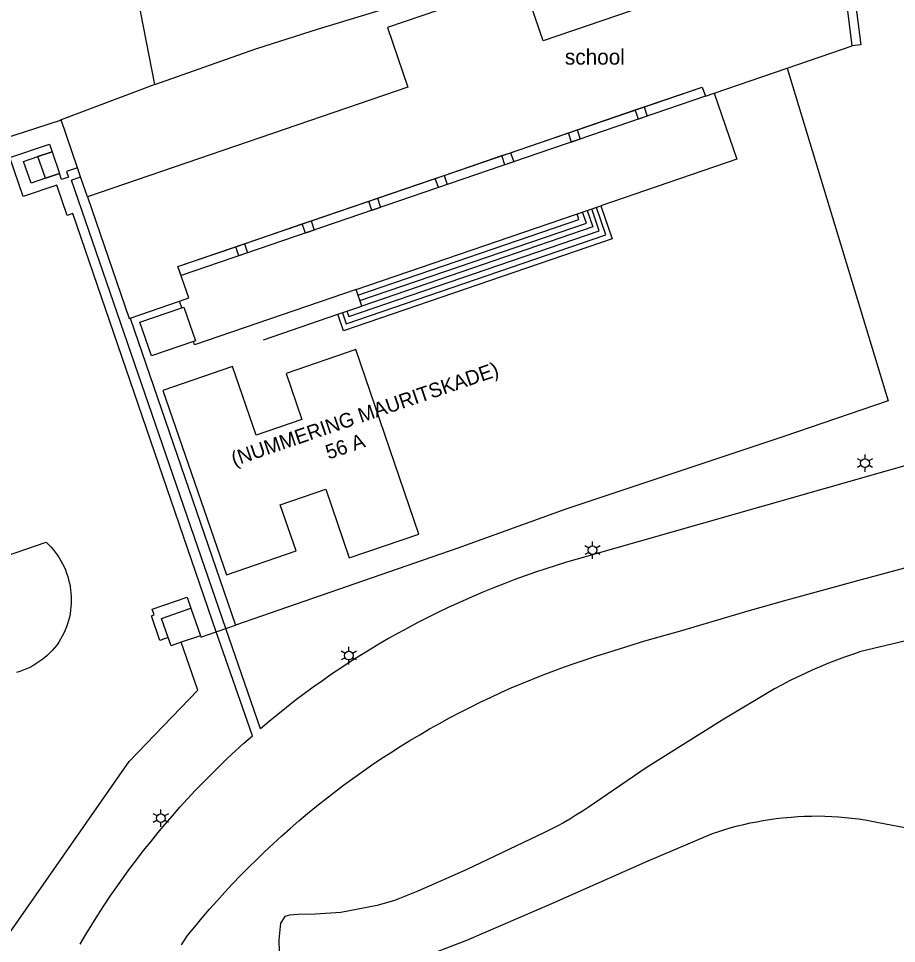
# Model space of a CAD drawing. Extents: x 122462 to 123306, y 485548 to 486417.
# Drawn here: x 122971 to 123061.5, y 485893.5 to 485988.9 of the extents above; entities that cross this region are included whole.
import ezdxf

# ---------------------------------------------------------------- set-up
doc = ezdxf.new("R2010")
doc.units = 0
for name, color, linetype in [('Level 1', 7, 'Continuous'), ('Level 10', 7, 'Continuous'), ('Level 14', 7, 'Continuous'), ('Level 17', 7, 'Continuous'), ('Level 19', 7, 'Continuous'), ('Level 2', 7, 'Continuous'), ('Level 21', 7, 'Continuous'), ('Level 22', 7, 'Continuous'), ('Level 23', 7, 'Continuous'), ('Level 24', 7, 'Continuous'), ('Level 31', 7, 'Continuous'), ('Level 33', 7, 'Continuous'), ('Level 50', 7, 'Continuous'), ('Level 58', 7, 'Continuous'), ('Level 62', 7, 'Continuous'), ('Level 8', 7, 'Continuous')]:
    doc.layers.add(name, color=color, linetype=linetype)

msp = doc.modelspace()

# ---------------------------------------------------------------- linework, layer by layer
at = {"layer": 'Level 1'}
for p, q in [((123056.949, 485986.059), (123053.6, 486011.9)), ((123050.215, 485983.756), (123056.949, 485986.059)), ((123042.698, 485981.184), (123050.215, 485983.756)), ((123028.561, 485977.403), (123034.569, 485979.459)), ((123034.569, 485979.459), (123035.467, 485979.766)), ((123027.662, 485977.095), (123028.561, 485977.403)), ((123021.701, 485975.055), (123027.662, 485977.095)), ((123014.842, 485972.708), (123020.802, 485974.748)), ((123020.802, 485974.748), (123021.701, 485975.055)), ((123007.982, 485970.36), (123013.943, 485972.4)), ((123013.943, 485972.4), (123014.842, 485972.708)), ((123001.123, 485968.013), (123007.083, 485970.053)), ((123007.083, 485970.053), (123007.982, 485970.36)), ((122994.263, 485965.666), (123000.224, 485967.706)), ((123000.224, 485967.706), (123001.123, 485968.013)), ((122993.364, 485965.358), (122994.263, 485965.666)), ((122982.472, 485957.992), (122987.561, 485959.745))]:
    msp.add_line(p, q, dxfattribs=at)
for points in [[(123039.88, 486010.079), (123041.407, 485998.31), (123044.363, 485998.693), (123045.045, 485993.433), (123025.056, 485986.593), (123022.952, 485992.743), (123008.995, 485987.967), (123011.1, 485981.817), (122978.059, 485970.509)], [(123035.467, 485979.766), (123041.475, 485981.822), (123041.799, 485980.876), (123042.698, 485981.184)], [(122978.059, 485970.509), (122982.38, 485957.959), (122982.472, 485957.992)], [(122987.561, 485959.745), (122988.518, 485960.074), (122987.403, 485963.318), (122993.364, 485965.358)], [(122992.41, 485931.509), (122999.59, 485933.999), (122997.947, 485938.741), (123002.643, 485940.348), (123005.07, 485933.249), (123012.259, 485935.709), (123005.742, 485954.767), (122998.548, 485952.268), (123000.185, 485947.532), (122995.478, 485945.906), (122993.025, 485953.004), (122985.84, 485950.519), (122992.41, 485931.509)]]:
    msp.add_lwpolyline(points, dxfattribs=at)
at = {"layer": 'Level 10'}
msp.add_lwpolyline([(122987.728, 485962.372), (122987.403, 485963.318), (123014.842, 485972.708), (123041.475, 485981.822), (123041.799, 485980.876), (122987.728, 485962.372)], dxfattribs=at)
at = {"layer": 'Level 14'}
for points in [[(123063.04, 485924.859), (123057.82, 485923.589), (123056.983, 485923.31), (123056.151, 485923.018), (123055.324, 485922.711), (123054.502, 485922.39), (123053.686, 485922.055), (123052.876, 485921.706), (123052.072, 485921.344), (123051.274, 485920.968), (123050.482, 485920.578), (123049.698, 485920.175), (123048.92, 485919.759), (123043.51, 485916.539), (123035.68, 485911.609), (123029.71, 485907.529), (123029.083, 485907.113), (123028.448, 485906.711), (123027.804, 485906.322), (123027.152, 485905.948), (123026.493, 485905.587), (123025.826, 485905.24), (123025.151, 485904.907), (123024.47, 485904.589), (123017.13, 485901.079), (123012.13, 485898.879), (123009.72, 485897.909), (123007.95, 485897.409), (123004.2, 485896.679), (123001.58, 485896.499), (122999.79, 485896.479), (122998.91, 485896.409), (122998.43, 485896.259), (122997.98, 485895.589), (122997.79, 485893.849), (122997.83, 485892.609)], [(123012, 485891.839), (123017.2, 485893.819), (123025.97, 485897.599), (123035.88, 485901.999), (123042.53, 485904.839), (123043.17, 485905.052), (123043.814, 485905.252), (123044.462, 485905.439), (123045.113, 485905.612), (123045.768, 485905.772), (123046.427, 485905.918), (123047.088, 485906.051), (123047.751, 485906.17), (123048.417, 485906.276), (123049.085, 485906.368), (123049.755, 485906.446), (123050.638, 485906.527), (123051.334, 485906.579), (123052.031, 485906.615), (123052.728, 485906.636), (123053.426, 485906.64), (123054.124, 485906.629), (123054.821, 485906.602), (123055.518, 485906.558), (123056.213, 485906.5), (123056.907, 485906.425), (123057.599, 485906.334), (123058.289, 485906.228), (123058.976, 485906.106), (123059.66, 485905.969), (123065.47, 485904.859)]]:
    msp.add_lwpolyline(points, dxfattribs=at)
at = {"layer": 'Level 17'}
msp.add_lwpolyline([(123053.6, 486011.9), (123054.494, 486012.017), (123057.844, 485986.177), (123056.949, 485986.059)], dxfattribs=at)
at = {"layer": 'Level 19'}
for p, q in [((122985.011, 485982.071), (122977.728, 486019.917)), ((122974.417, 485975.142), (122972.961, 485974.644)), ((122973.724, 485972.411), (122972.961, 485974.644)), ((122974.417, 485975.142), (122975.18, 485972.909)), ((122973.724, 485972.411), (122975.18, 485972.909)), ((122987.799, 485959.054), (122987.561, 485959.745))]:
    msp.add_line(p, q, dxfattribs=at)
for points in [[(123042.698, 485981.184), (123045.029, 485974.372), (123031.027, 485969.577)], [(122991.354, 485925.636), (122976.542, 485968.776), (122975.974, 485968.582), (122974.905, 485971.704), (122971.452, 485970.522), (122970.076, 485974.543), (122974.145, 485975.936), (122974.417, 485975.142)], [(122973.724, 485972.411), (122972.247, 485971.906), (122971.483, 485974.138), (122972.961, 485974.644)], [(122977.041, 485973.492), (122975.906, 485973.103), (122976.101, 485972.536), (122975.391, 485972.293), (122975.18, 485972.909)], [(122992.326, 485925.972), (122976.419, 485972.222), (122977.365, 485972.546)], [(123005.768, 485960.928), (122989.118, 485955.226), (122988.994, 485955.584)], [(123073.339, 485945.869), (123028.564, 485933.129), (123027.484, 485932.814), (123026.408, 485932.485), (123025.337, 485932.142), (123024.27, 485931.786), (123023.208, 485931.416), (123022.151, 485931.032), (123021.099, 485930.634), (123020.052, 485930.223), (123019.01, 485929.798), (123017.974, 485929.36), (123015.254, 485928.134), (123014.213, 485927.634), (123013.179, 485927.121), (123012.151, 485926.594), (123011.131, 485926.053), (123010.118, 485925.499), (123009.112, 485924.931), (123008.114, 485924.351), (123007.124, 485923.757), (123006.142, 485923.15), (123005.168, 485922.529), (123004.202, 485921.896), (123003.245, 485921.251), (123002.296, 485920.592), (123001.357, 485919.922), (123000.426, 485919.238), (122999.504, 485918.543), (122998.592, 485917.835), (122997.689, 485917.115), (122996.795, 485916.383), (122995.912, 485915.64), (122992.326, 485925.972)], [(122992.239, 485898.772), (122993.042, 485899.635), (122993.857, 485900.487), (122994.683, 485901.328), (122995.521, 485902.158), (122996.369, 485902.977), (122997.229, 485903.784), (122998.099, 485904.579), (122998.98, 485905.363), (122999.871, 485906.135), (123000.773, 485906.895), (123001.685, 485907.642), (123002.606, 485908.378), (123003.538, 485909.1), (123004.479, 485909.811), (123005.43, 485910.508), (123006.39, 485911.193), (123007.359, 485911.865), (123008.336, 485912.523), (123009.323, 485913.169), (123010.318, 485913.801), (123011.322, 485914.42), (123012.334, 485915.025), (123013.354, 485915.616), (123014.382, 485916.194), (123015.417, 485916.758), (123016.46, 485917.308), (123017.511, 485917.844), (123018.568, 485918.365), (123019.632, 485918.873), (123020.703, 485919.366), (123021.781, 485919.844), (123022.865, 485920.308), (123023.955, 485920.758), (123025.051, 485921.193), (123026.152, 485921.613), (123027.26, 485922.018), (123028.372, 485922.408), (123029.49, 485922.784), (123030.613, 485923.144), (123031.74, 485923.489), (123035.54, 485924.689), (123039.38, 485925.769), (123046.2, 485927.799), (123050.24, 485928.939), (123057.91, 485931.039), (123065.041, 485932.969)], [(122986.395, 485925.041), (122985.545, 485924.747), (122984.663, 485927.299), (122984.946, 485927.397), (122984.75, 485927.964), (122988.342, 485929.205), (122988.734, 485928.071)], [(122977.306, 485893.425), (122977.903, 485894.428), (122978.513, 485895.423), (122979.136, 485896.41), (122979.772, 485897.388), (122980.422, 485898.357), (122981.084, 485899.318), (122981.759, 485900.27), (122982.447, 485901.212), (122983.148, 485902.145), (122983.861, 485903.069), (122984.586, 485903.983), (122985.324, 485904.888), (122986.073, 485905.782), (122986.835, 485906.666), (122987.608, 485907.54), (122988.393, 485908.403), (122989.19, 485909.256), (122989.997, 485910.098), (122990.816, 485910.929), (122991.647, 485911.749), (122992.488, 485912.558), (122993.34, 485913.356), (122994.202, 485914.142), (122995.075, 485914.916), (122991.354, 485925.636)], [(122987.755, 485893.359), (122988.4, 485894.299), (122989.144, 485895.214), (122989.899, 485896.119), (122990.667, 485897.014), (122991.447, 485897.898), (122992.239, 485898.772)]]:
    msp.add_lwpolyline(points, dxfattribs=at)
at = {"layer": 'Level 2'}
for p, q in [((122988.734, 485928.071), (122989.714, 485925.236)), ((122989.714, 485925.236), (122987.734, 485924.551))]:
    msp.add_line(p, q, dxfattribs=at)
for points in [[(122988.994, 485955.584), (122984.674, 485954.097), (122983.484, 485957.569), (122987.799, 485959.054)], [(122987.799, 485959.054), (122988.004, 485959.125), (122989.194, 485955.653), (122988.994, 485955.584)], [(122986.395, 485925.041), (122985.709, 485927.025), (122988.734, 485928.071)], [(122987.734, 485924.551), (122986.689, 485924.19), (122986.395, 485925.041)]]:
    msp.add_lwpolyline(points, dxfattribs=at)
at = {"layer": 'Level 21'}
for points in [[(123035.467, 485979.766), (123035.791, 485978.82), (123034.892, 485978.512), (123034.569, 485979.459)], [(123028.561, 485977.403), (123028.884, 485976.456), (123027.986, 485976.149), (123027.662, 485977.095)], [(123021.701, 485975.055), (123022.025, 485974.109), (123021.126, 485973.801), (123020.802, 485974.748)], [(123014.842, 485972.708), (123015.165, 485971.761), (123014.267, 485971.454), (123013.943, 485972.4)], [(123007.982, 485970.36), (123008.306, 485969.414), (123007.407, 485969.107), (123007.083, 485970.053)], [(123001.123, 485968.013), (123001.446, 485967.067), (123000.548, 485966.759), (123000.224, 485967.706)], [(122994.263, 485965.666), (122994.587, 485964.719), (122993.688, 485964.412), (122993.364, 485965.358)]]:
    msp.add_lwpolyline(points, dxfattribs=at)
at = {"layer": 'Level 22'}
msp.add_line((122985.011, 485982.071), (122975.352, 485978.428), dxfattribs=at)
msp.add_lwpolyline([(122969.71, 485933.457), (122973.8, 485934.899), (122974.053, 485934.653), (122974.296, 485934.396), (122974.527, 485934.128), (122974.746, 485933.851), (122974.953, 485933.564), (122975.148, 485933.269), (122975.329, 485932.966), (122975.497, 485932.655), (122975.652, 485932.337), (122975.792, 485932.013), (122975.919, 485931.683), (122976.031, 485931.348), (122976.128, 485931.008), (122976.21, 485930.664), (122976.278, 485930.317), (122976.33, 485929.968), (122976.367, 485929.616), (122976.389, 485929.264), (122976.396, 485928.91), (122976.387, 485928.557), (122976.363, 485928.204), (122976.324, 485927.853), (122976.269, 485927.504), (122976.199, 485927.157), (122976.115, 485926.814), (122976.015, 485926.475), (122975.901, 485926.14), (122975.773, 485925.811), (122975.63, 485925.488), (122975.474, 485925.171), (122975.303, 485924.861), (122975.12, 485924.559), (122974.902, 485924.267), (122974.672, 485923.984), (122974.429, 485923.712), (122974.175, 485923.451), (122973.909, 485923.201), (122973.633, 485922.963), (122973.347, 485922.738), (122973.051, 485922.525), (122972.746, 485922.325), (122972.432, 485922.139), (122972.111, 485921.967), (122971.782, 485921.809), (122971.447, 485921.665), (122971.106, 485921.537), (122970.759, 485921.423)], dxfattribs=at)
at = {"layer": 'Level 23'}
for p, q in [((122977.041, 485973.492), (122975.352, 485978.428)), ((122977.365, 485972.546), (122977.041, 485973.492)), ((122978.059, 485970.509), (122977.365, 485972.546)), ((122982.472, 485957.992), (122993.33, 485926.319)), ((122991.354, 485925.636), (122992.326, 485925.972)), ((122992.326, 485925.972), (122993.33, 485926.319))]:
    msp.add_line(p, q, dxfattribs=at)
for points in [[(122985.011, 485982.071), (122994.143, 485985.324), (122995.54, 485985.809), (123001.79, 485987.799), (123013.24, 485991.309)], [(123050.215, 485983.756), (123060.641, 485949.465), (123049.87, 485945.779), (123027.42, 485938.299), (123016.268, 485934.278), (122993.33, 485926.319)], [(122975.352, 485978.428), (122975.25, 485978.389), (122951.03, 485970.549), (122941.549, 485967.616)], [(122989.714, 485925.236), (122989.766, 485925.087), (122991.354, 485925.636)], [(122965.901, 485875.472), (122966, 485881.109), (122966.01, 485884.209), (122966.83, 485889.949), (122967.02, 485890.329), (122982.36, 485912.269), (122989.46, 485919.619), (122987.734, 485924.551)]]:
    msp.add_lwpolyline(points, dxfattribs=at)
at = {"layer": 'Level 24'}
msp.add_line((122996.224, 485955.768), (123003.887, 485958.39), dxfattribs=at)
at = {"layer": 'Level 31'}
msp.add_line((123005.768, 485960.928), (123031.027, 485969.577), dxfattribs=at)
for points in [[(123031.027, 485969.577), (123032.192, 485966.174), (123004.47, 485956.687), (123003.887, 485958.39)], [(123003.887, 485958.39), (123006.347, 485959.232), (123005.768, 485960.928)]]:
    msp.add_lwpolyline(points, dxfattribs=at)
at = {"layer": 'Level 33'}
for points in [[(123004.36, 485958.552), (123004.749, 485957.417), (123031.525, 485966.579), (123030.554, 485969.415)], [(123004.834, 485958.714), (123005.028, 485958.146), (123030.857, 485966.985), (123030.081, 485969.253)], [(123005.959, 485960.367), (123028.761, 485968.169), (123028.567, 485968.735)], [(123006.153, 485959.8), (123029.523, 485967.797), (123029.135, 485968.929)], [(123029.608, 485969.091), (123030.19, 485967.391), (123006.347, 485959.232)]]:
    msp.add_lwpolyline(points, dxfattribs=at)
at = {"layer": 'Level 50'}
for p, q in [((123058.259, 485943.484), (123058.259, 485943.934)), ((123057.869, 485943.259), (123057.479, 485943.484)), ((123057.869, 485942.809), (123057.479, 485942.584)), ((123059.038, 485943.484), (123058.648, 485943.259)), ((123059.038, 485942.584), (123058.648, 485942.809)), ((123058.259, 485942.134), (123058.259, 485942.584)), ((123029.77, 485934.274), (123029.38, 485934.499)), ((123030.16, 485934.499), (123030.16, 485934.949)), ((123030.939, 485934.499), (123030.549, 485934.274)), ((123029.77, 485933.824), (123029.38, 485933.599)), ((123030.16, 485933.149), (123030.16, 485933.599)), ((123030.939, 485933.599), (123030.549, 485933.824)), ((123005.028, 485923.629), (123005.028, 485924.079)), ((123004.638, 485923.404), (123004.248, 485923.629)), ((123004.638, 485922.954), (123004.248, 485922.729)), ((123005.807, 485923.629), (123005.417, 485923.404)), ((123005.807, 485922.729), (123005.417, 485922.954)), ((123005.028, 485922.279), (123005.028, 485922.729)), ((122985.24, 485906.643), (122984.85, 485906.868)), ((122985.63, 485906.868), (122985.63, 485907.318)), ((122986.409, 485906.868), (122986.019, 485906.643)), ((122985.24, 485906.193), (122984.85, 485905.968)), ((122985.63, 485905.518), (122985.63, 485905.968)), ((122986.409, 485905.968), (122986.019, 485906.193))]:
    msp.add_line(p, q, dxfattribs=at)
for centre in [(123058.259, 485943.034), (123030.16, 485934.049), (123005.028, 485923.179), (122985.63, 485906.418)]:
    msp.add_circle(centre, 0.45, dxfattribs=at)
at = {"layer": 'Level 8'}
msp.add_lwpolyline([(122973.724, 485972.411), (122972.961, 485974.644), (122974.417, 485975.142), (122975.18, 485972.909), (122973.724, 485972.411)], dxfattribs=at)

# ---------------------------------------------------------------- texts
at = {"layer": 'Level 58'}
for s, rotation, p in [('(NUMMERING MAURITSKADE)', 18.88796, (122993.202, 485942.703)), ('56 A', 18.88609, (123002.93, 485943.393))]:
    msp.add_text(s, height=1.5, rotation=rotation, dxfattribs=at).set_placement(p)
at = {"layer": 'Level 62'}
msp.add_text('school', height=1.6, dxfattribs=at).set_placement((123027.307, 485984.137))

doc.saveas('drawing.dxf')
